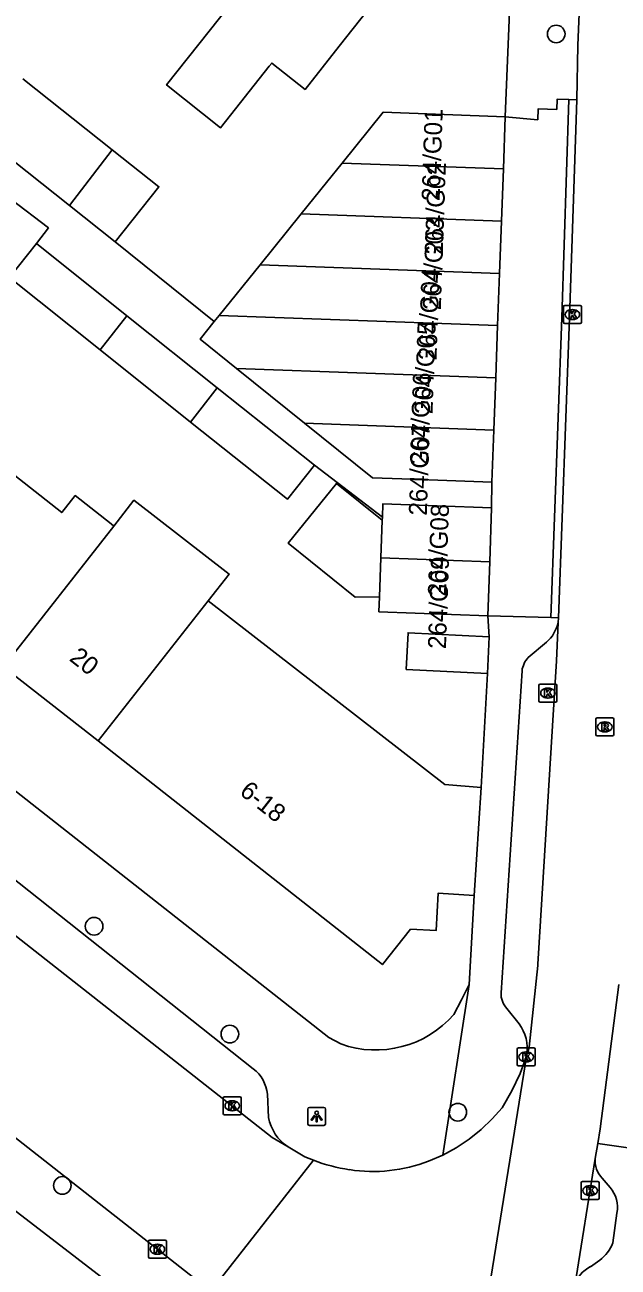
# Model space of a CAD drawing. Extents: x 159222 to 160346, y 381249 to 382166.
# Drawn here: x 160195.3 to 160228.2, y 381881.1 to 381950 of the extents above; entities that cross this region are included whole.
import ezdxf

# ---------------------------------------------------------------- set-up
doc = ezdxf.new("R2010")
doc.units = 0
for name, color, linetype in [('IMGEO_Boom', 7, 'Continuous'), ('IMGEO_Kolk', 7, 'Continuous'), ('IMGEO_Lichtpunt', 7, 'Continuous'), ('IMGEO_Pand', 7, 'Continuous'), ('IMGEO_Pand_nummerreeks', 7, 'Continuous'), ('IMGEO_Rijbaan_lokaal_gesloten', 7, 'Continuous'), ('IMGEO_Rijbaan_lokaal_open', 7, 'Continuous'), ('IMGEO_Rioolput', 7, 'Continuous'), ('IMGEO_Voetpad_open', 7, 'Continuous')]:
    doc.layers.add(name, color=color, linetype=linetype)

msp = doc.modelspace()

# ---------------------------------------------------------------- linework, layer by layer
at = {"layer": 'IMGEO_Boom'}
for centre in [(160224.766, 381949.501), (160199.161, 381900.03), (160206.685, 381894.053), (160219.315, 381889.721), (160197.402, 381885.661)]:
    msp.add_circle(centre, 0.489, dxfattribs=at)
at = {"layer": 'IMGEO_Kolk'}
for p, q in [((160225.163, 381933.519), (160225.163, 381934.371)), ((160225.238, 381934.445), (160226.09, 381934.445)), ((160225.651, 381934.225), (160225.676, 381934.225)), ((160226.164, 381934.371), (160226.164, 381933.519)), ((160226.09, 381933.445), (160225.238, 381933.445)), ((160225.674, 381933.665), (160225.649, 381933.665)), ((160223.807, 381912.532), (160223.807, 381913.384)), ((160223.882, 381913.458), (160224.734, 381913.458)), ((160224.808, 381913.384), (160224.808, 381912.532)), ((160224.318, 381912.678), (160224.293, 381912.678)), ((160224.295, 381913.238), (160224.32, 381913.238)), ((160224.734, 381912.458), (160223.882, 381912.458)), ((160222.604, 381892.362), (160222.604, 381893.214)), ((160222.679, 381893.288), (160223.531, 381893.288)), ((160223.092, 381893.068), (160223.117, 381893.068)), ((160223.605, 381893.214), (160223.605, 381892.362)), ((160223.531, 381892.288), (160222.679, 381892.288)), ((160223.115, 381892.508), (160223.09, 381892.508)), ((160206.391, 381890.58), (160207.243, 381890.58)), ((160206.316, 381889.654), (160206.316, 381890.506)), ((160206.804, 381890.36), (160206.829, 381890.36)), ((160207.317, 381890.506), (160207.317, 381889.654)), ((160207.243, 381889.58), (160206.391, 381889.58)), ((160206.827, 381889.8), (160206.802, 381889.8)), ((160226.147, 381884.949), (160226.147, 381885.801)), ((160226.222, 381885.875), (160227.074, 381885.875)), ((160227.148, 381885.801), (160227.148, 381884.949)), ((160226.658, 381885.095), (160226.633, 381885.095)), ((160226.635, 381885.655), (160226.66, 381885.655)), ((160227.074, 381884.875), (160226.222, 381884.875)), ((160202.169, 381881.7), (160202.169, 381882.552)), ((160202.244, 381882.626), (160203.096, 381882.626)), ((160202.657, 381882.406), (160202.682, 381882.406)), ((160203.17, 381882.552), (160203.17, 381881.7)), ((160203.096, 381881.626), (160202.244, 381881.626)), ((160202.68, 381881.846), (160202.655, 381881.846))]:
    msp.add_line(p, q, dxfattribs=at)
for points in [[(160225.163, 381933.519), (160225.163, 381934.371)], [(160225.238, 381934.445), (160226.09, 381934.445)], [(160225.484, 381934.145), (160225.607, 381934.145), (160225.607, 381933.994), (160225.737, 381934.145), (160225.901, 381934.145), (160225.755, 381933.994), (160225.908, 381933.745), (160225.756, 381933.745), (160225.671, 381933.909), (160225.607, 381933.842), (160225.607, 381933.745), (160225.484, 381933.745), (160225.484, 381934.145)], [(160226.164, 381934.371), (160226.164, 381933.519)], [(160226.09, 381933.445), (160225.238, 381933.445)], [(160223.807, 381912.532), (160223.807, 381913.384)], [(160223.882, 381913.458), (160224.734, 381913.458)], [(160224.808, 381913.384), (160224.808, 381912.532)], [(160224.128, 381913.158), (160224.251, 381913.158), (160224.251, 381913.007), (160224.381, 381913.158), (160224.545, 381913.158), (160224.399, 381913.007), (160224.552, 381912.758), (160224.4, 381912.758), (160224.315, 381912.922), (160224.251, 381912.855), (160224.251, 381912.758), (160224.128, 381912.758), (160224.128, 381913.158)], [(160224.734, 381912.458), (160223.882, 381912.458)], [(160222.604, 381892.362), (160222.604, 381893.214)], [(160222.679, 381893.288), (160223.531, 381893.288)], [(160222.925, 381892.988), (160223.048, 381892.988), (160223.048, 381892.837), (160223.178, 381892.988), (160223.342, 381892.988), (160223.196, 381892.837), (160223.349, 381892.588), (160223.197, 381892.588), (160223.112, 381892.752), (160223.048, 381892.685), (160223.048, 381892.588), (160222.925, 381892.588), (160222.925, 381892.988)], [(160223.605, 381893.214), (160223.605, 381892.362)], [(160223.531, 381892.288), (160222.679, 381892.288)], [(160206.391, 381890.58), (160207.243, 381890.58)], [(160206.316, 381889.654), (160206.316, 381890.506)], [(160206.637, 381890.28), (160206.76, 381890.28), (160206.76, 381890.129), (160206.89, 381890.28), (160207.054, 381890.28), (160206.908, 381890.129), (160207.061, 381889.88), (160206.909, 381889.88), (160206.824, 381890.044), (160206.76, 381889.977), (160206.76, 381889.88), (160206.637, 381889.88), (160206.637, 381890.28)], [(160207.317, 381890.506), (160207.317, 381889.654)], [(160207.243, 381889.58), (160206.391, 381889.58)], [(160226.147, 381884.949), (160226.147, 381885.801)], [(160226.222, 381885.875), (160227.074, 381885.875)], [(160227.148, 381885.801), (160227.148, 381884.949)], [(160226.468, 381885.575), (160226.591, 381885.575), (160226.591, 381885.424), (160226.721, 381885.575), (160226.885, 381885.575), (160226.739, 381885.424), (160226.892, 381885.175), (160226.74, 381885.175), (160226.655, 381885.339), (160226.591, 381885.272), (160226.591, 381885.175), (160226.468, 381885.175), (160226.468, 381885.575)], [(160227.074, 381884.875), (160226.222, 381884.875)], [(160202.169, 381881.7), (160202.169, 381882.552)], [(160202.244, 381882.626), (160203.096, 381882.626)], [(160202.49, 381882.326), (160202.613, 381882.326), (160202.613, 381882.175), (160202.743, 381882.326), (160202.907, 381882.326), (160202.761, 381882.175), (160202.914, 381881.926), (160202.762, 381881.926), (160202.677, 381882.09), (160202.613, 381882.023), (160202.613, 381881.926), (160202.49, 381881.926), (160202.49, 381882.326)], [(160203.17, 381882.552), (160203.17, 381881.7)], [(160203.096, 381881.626), (160202.244, 381881.626)]]:
    msp.add_lwpolyline(points, dxfattribs=at)
for centre, start, end in [((160225.24, 381934.369), 91.55205, 178.44795), ((160225.24, 381934.369), 91.55205, 178.44795), ((160226.088, 381934.369), 1.55205, 88.44795), ((160226.088, 381934.369), 1.55205, 88.44795), ((160225.24, 381933.521), 181.55205, 268.44795), ((160225.24, 381933.521), 181.55205, 268.44795), ((160226.088, 381933.521), 271.55205, 358.44795), ((160226.088, 381933.521), 271.55205, 358.44795), ((160223.884, 381913.382), 91.55205, 178.44795), ((160223.884, 381913.382), 91.55205, 178.44795), ((160224.732, 381913.382), 1.55205, 88.44795), ((160224.732, 381913.382), 1.55205, 88.44795), ((160223.884, 381912.534), 181.55205, 268.44795), ((160223.884, 381912.534), 181.55205, 268.44795), ((160224.732, 381912.534), 271.55205, 358.44795), ((160224.732, 381912.534), 271.55205, 358.44795), ((160222.681, 381893.212), 91.55205, 178.44795), ((160222.681, 381893.212), 91.55205, 178.44795), ((160223.529, 381893.212), 1.55205, 88.44795), ((160223.529, 381893.212), 1.55205, 88.44795), ((160222.681, 381892.364), 181.55205, 268.44795), ((160222.681, 381892.364), 181.55205, 268.44795), ((160223.529, 381892.364), 271.55205, 358.44795), ((160223.529, 381892.364), 271.55205, 358.44795), ((160206.393, 381890.504), 91.55205, 178.44795), ((160206.393, 381890.504), 91.55205, 178.44795), ((160207.241, 381890.504), 1.55205, 88.44795), ((160207.241, 381890.504), 1.55205, 88.44795), ((160206.393, 381889.656), 181.55205, 268.44795), ((160206.393, 381889.656), 181.55205, 268.44795), ((160207.241, 381889.656), 271.55205, 358.44795), ((160207.241, 381889.656), 271.55205, 358.44795), ((160226.224, 381885.799), 91.55205, 178.44795), ((160226.224, 381885.799), 91.55205, 178.44795), ((160227.072, 381885.799), 1.55205, 88.44795), ((160227.072, 381885.799), 1.55205, 88.44795), ((160226.224, 381884.951), 181.55205, 268.44795), ((160226.224, 381884.951), 181.55205, 268.44795), ((160227.072, 381884.951), 271.55205, 358.44795), ((160227.072, 381884.951), 271.55205, 358.44795), ((160202.246, 381882.55), 91.55205, 178.44795), ((160202.246, 381882.55), 91.55205, 178.44795), ((160203.094, 381882.55), 1.55205, 88.44795), ((160203.094, 381882.55), 1.55205, 88.44795), ((160202.246, 381881.702), 181.55205, 268.44795), ((160202.246, 381881.702), 181.55205, 268.44795), ((160203.094, 381881.702), 271.55205, 358.44795), ((160203.094, 381881.702), 271.55205, 358.44795)]:
    msp.add_arc(centre, 0.0765, start, end, dxfattribs=at)
for centre, major_axis, ratio, start_param, end_param in [((160225.65, 381933.945), (-0.387, 0.002), 0.722429, 4.712389, 7.853982), ((160225.675, 381933.945), (-0.39, 0.002), 0.717154, 1.570796, 4.712389), ((160224.294, 381912.958), (-0.387, 0.002), 0.722429, 4.712389, 7.853982), ((160224.319, 381912.958), (-0.39, 0.002), 0.717154, 1.570796, 4.712389), ((160223.091, 381892.788), (-0.387, 0.002), 0.722429, 4.712389, 7.853982), ((160223.116, 381892.788), (-0.39, 0.002), 0.717154, 1.570796, 4.712389), ((160206.803, 381890.08), (-0.387, 0.002), 0.722429, 4.712389, 7.853982), ((160206.828, 381890.08), (-0.39, 0.002), 0.717154, 1.570796, 4.712389), ((160226.634, 381885.375), (-0.387, 0.002), 0.722429, 4.712389, 7.853982), ((160226.659, 381885.375), (-0.39, 0.002), 0.717154, 1.570796, 4.712389), ((160202.656, 381882.126), (-0.387, 0.002), 0.722429, 4.712389, 7.853982), ((160202.681, 381882.126), (-0.39, 0.002), 0.717154, 1.570796, 4.712389)]:
    msp.add_ellipse(centre, major_axis=major_axis, ratio=ratio, start_param=start_param, end_param=end_param, dxfattribs=at)
at = {"layer": 'IMGEO_Lichtpunt'}
for p, q in [((160210.997, 381889.891), (160210.997, 381889.084)), ((160210.997, 381889.891), (160210.997, 381889.084)), ((160211.899, 381889.986), (160211.091, 381889.986)), ((160211.899, 381889.986), (160211.091, 381889.986)), ((160211.993, 381889.084), (160211.993, 381889.891)), ((160211.993, 381889.084), (160211.993, 381889.891)), ((160211.091, 381888.99), (160211.899, 381888.99)), ((160211.091, 381888.99), (160211.899, 381888.99))]:
    msp.add_line(p, q, dxfattribs=at)
for points in [[(160211.371, 381889.555), (160211.41, 381889.527), (160211.222, 381889.265), (160211.184, 381889.292), (160211.371, 381889.555)], [(160211.473, 381889.507), (160211.52, 381889.507), (160211.52, 381889.185), (160211.473, 381889.185), (160211.473, 381889.507)], [(160211.583, 381889.527), (160211.621, 381889.554), (160211.808, 381889.292), (160211.769, 381889.264), (160211.583, 381889.527)]]:
    msp.add_lwpolyline(points, dxfattribs=at)
msp.add_circle((160211.496, 381889.689), 0.0994, dxfattribs=at)
for centre, start, end in [((160211.091, 381889.891), 90, 180), ((160211.091, 381889.891), 90, 180), ((160211.899, 381889.891), 0, 90), ((160211.899, 381889.891), 0, 90), ((160211.091, 381889.084), 180, 270), ((160211.091, 381889.084), 180, 270), ((160211.899, 381889.084), 270, 0), ((160211.899, 381889.084), 270, 360)]:
    msp.add_arc(centre, 0.0946, start, end, dxfattribs=at)
at = {"layer": 'IMGEO_Pand'}
for points in [[(160207.653, 381952.843), (160207.901, 381952.647), (160203.176, 381946.673), (160206.172, 381944.304), (160208.862, 381947.707), (160209.005, 381947.887), (160210.849, 381946.428), (160212.74, 381948.82), (160217.126, 381954.367), (160212.039, 381958.389)], [(160200.162, 381943.082), (160195.206, 381947.01)], [(160221.946, 381944.909), (160215.172, 381945.157), (160212.903, 381942.341)], [(160221.946, 381944.909), (160221.84, 381942.015)], [(160193.089, 381943.719), (160197.791, 381939.993)], [(160197.791, 381939.993), (160200.162, 381943.082)], [(160200.336, 381937.976), (160202.755, 381941.028), (160200.162, 381943.082)], [(160212.903, 381942.341), (160212.035, 381941.265), (160210.633, 381939.526)], [(160221.84, 381942.015), (160212.903, 381942.341)], [(160221.84, 381942.015), (160221.734, 381939.12)], [(160197.791, 381939.993), (160200.336, 381937.976)], [(160210.633, 381939.526), (160208.364, 381936.711)], [(160221.734, 381939.12), (160210.633, 381939.526)], [(160221.734, 381939.12), (160221.628, 381936.226)], [(160199.493, 381931.986), (160194.467, 381935.994), (160195.969, 381937.877)], [(160200.982, 381933.879), (160195.969, 381937.877)], [(160208.364, 381936.711), (160206.094, 381933.896)], [(160208.364, 381936.711), (160221.628, 381936.226)], [(160221.628, 381936.226), (160221.523, 381933.331)], [(160200.982, 381933.879), (160199.493, 381931.986)], [(160205.991, 381929.885), (160200.982, 381933.879)], [(160205.821, 381933.558), (160205.038, 381932.585), (160207.051, 381930.962)], [(160206.094, 381933.896), (160205.821, 381933.558)], [(160221.523, 381933.331), (160206.094, 381933.896)], [(160221.417, 381930.437), (160221.523, 381933.331)], [(160204.508, 381927.987), (160199.493, 381931.986)], [(160207.051, 381930.962), (160221.417, 381930.437)], [(160207.051, 381930.962), (160210.818, 381927.926)], [(160205.991, 381929.885), (160204.508, 381927.987)], [(160211.375, 381925.592), (160205.991, 381929.885)], [(160221.417, 381930.437), (160221.311, 381927.542)], [(160211.375, 381925.592), (160209.873, 381923.709), (160204.508, 381927.987)], [(160210.818, 381927.926), (160214.585, 381924.89), (160216.209, 381924.831), (160221.205, 381924.648)], [(160221.311, 381927.542), (160210.818, 381927.926)], [(160221.311, 381927.542), (160221.205, 381924.648)], [(160194.413, 381925.294), (160197.374, 381922.964), (160198.116, 381923.906), (160200.101, 381922.344), (160200.26, 381922.219)], [(160214.972, 381918.292), (160213.625, 381918.282), (160209.92, 381921.267), (160212.593, 381924.583), (160215.128, 381922.54)], [(160205.486, 381918.071), (160206.639, 381919.557), (160201.368, 381923.647), (160200.26, 381922.219)], [(160221.191, 381923.223), (160215.161, 381923.444), (160215.134, 381922.706)], [(160221.082, 381920.238), (160221.191, 381923.223)], [(160215.051, 381920.454), (160215.128, 381922.54)], [(160215.128, 381922.54), (160215.134, 381922.706)], [(160200.26, 381922.219), (160194.15, 381914.418)], [(160214.972, 381918.292), (160215.051, 381920.454)], [(160215.051, 381920.454), (160221.082, 381920.238)], [(160220.973, 381917.25), (160221.082, 381920.238)], [(160220.973, 381917.25), (160214.942, 381917.47), (160214.972, 381918.292)], [(160199.379, 381910.303), (160205.486, 381918.071)], [(160205.486, 381918.071), (160218.597, 381907.898), (160220.601, 381907.717)], [(160220.955, 381914.046), (160216.463, 381914.268), (160216.563, 381916.306), (160221.062, 381916.079)], [(160221.062, 381916.079), (160220.955, 381914.046)], [(160194.15, 381914.418), (160199.379, 381910.303)], [(160220.216, 381901.744), (160218.23, 381901.872), (160218.109, 381899.787), (160216.702, 381899.869), (160215.136, 381897.904), (160199.379, 381910.303)], [(160220.601, 381907.717), (160220.216, 381901.744)]]:
    msp.add_lwpolyline(points, dxfattribs=at)
at = {"layer": 'IMGEO_Rijbaan_lokaal_gesloten'}
for points in [[(160209.912, 381887.8), (160209.032, 381888.323), (160158.477, 381928.078)], [(160153.073, 381921.227), (160153.218, 381921.112), (160181.742, 381898.529), (160186.323, 381894.939), (160188.766, 381893.025), (160205.633, 381879.806)], [(160211.317, 381887.059), (160210.848, 381887.246), (160209.912, 381887.8)], [(160211.317, 381887.059), (160205.633, 381879.806)]]:
    msp.add_lwpolyline(points, dxfattribs=at)
at = {"layer": 'IMGEO_Rijbaan_lokaal_open'}
for points in [[(160225.907, 381945.855), (160225.969, 381948.879), (160226.081, 381951.515)], [(160224.887, 381917.122), (160225.507, 381933.771), (160225.907, 381945.855)], [(160223.147, 381892.916), (160223.208, 381893.118), (160223.266, 381893.321), (160223.75, 381897.862), (160223.754, 381897.935), (160224.789, 381914.75), (160224.877, 381916.881)], [(160224.877, 381916.881), (160224.887, 381917.122)], [(160228.238, 381896.799), (160227.197, 381888.796), (160227.067, 381887.987)], [(160218.482, 381887.341), (160219.233, 381887.75), (160219.945, 381888.224), (160220.612, 381888.76), (160221.228, 381889.354), (160221.767, 381889.973), (160222.31, 381890.902), (160222.768, 381891.875), (160223.137, 381892.886), (160223.147, 381892.916)], [(160218.838, 381866.161), (160223.147, 381892.916)], [(160227.067, 381887.987), (160226.932, 381887.147)], [(160218.482, 381887.341), (160217.697, 381887.001)], [(160226.932, 381887.147), (160225.799, 381880.087)]]:
    msp.add_lwpolyline(points, dxfattribs=at)
for centre, radius, start, end in [((160214.68, 381895.818), 9.383, 248.99633, 261.60991), ((160214.623, 381895.079), 8.643, 261.26921, 290.83447)]:
    msp.add_arc(centre, radius, start, end, dxfattribs=at)
at = {"layer": 'IMGEO_Rioolput'}
for p, q in [((160226.961, 381910.658), (160226.961, 381911.51)), ((160227.036, 381911.584), (160227.888, 381911.584)), ((160227.449, 381911.364), (160227.474, 381911.364)), ((160227.962, 381911.51), (160227.962, 381910.658)), ((160227.888, 381910.584), (160227.036, 381910.584)), ((160227.472, 381910.804), (160227.447, 381910.804))]:
    msp.add_line(p, q, dxfattribs=at)
for points in [[(160226.961, 381910.658), (160226.961, 381911.51)], [(160227.036, 381911.584), (160227.888, 381911.584)], [(160227.55, 381911.282), (160227.298, 381911.284), (160227.298, 381910.884)], [(160227.476, 381911.203), (160227.422, 381911.203), (160227.422, 381911.122)], [(160227.962, 381911.51), (160227.962, 381910.658)], [(160227.888, 381910.584), (160227.036, 381910.584)], [(160227.298, 381910.884), (160227.422, 381910.884), (160227.422, 381911.046), (160227.433, 381911.046)], [(160227.422, 381911.122), (160227.474, 381911.122)], [(160227.48, 381911.017), (160227.551, 381910.884), (160227.691, 381910.884), (160227.626, 381911.01)]]:
    msp.add_lwpolyline(points, dxfattribs=at)
for centre, radius, start, end in [((160227.038, 381911.508), 0.0765, 91.55205, 178.44795), ((160227.038, 381911.508), 0.0765, 91.55205, 178.44795), ((160227.482, 381911.107), 0.0964, 77.00612, 93.18647), ((160227.549, 381911.172), 0.109, 350.36119, 89.41601), ((160227.886, 381911.508), 0.0765, 1.55205, 88.44795), ((160227.886, 381911.508), 0.0765, 1.55205, 88.44795), ((160227.038, 381910.66), 0.0765, 181.55205, 268.44795), ((160227.038, 381910.66), 0.0765, 181.55205, 268.44795), ((160227.432, 381910.993), 0.0533, 26.02933, 88.69889), ((160227.458, 381911.311), 0.19, 274.7715, 282.96867), ((160227.496, 381911.164), 0.0378, 276.66336, 79.67722), ((160227.547, 381911.172), 0.112, 277.58423, 350.98172), ((160227.531, 381910.957), 0.108, 29.51342, 73.79051), ((160227.886, 381910.66), 0.0765, 271.55205, 358.44795), ((160227.886, 381910.66), 0.0765, 271.55205, 358.44795)]:
    msp.add_arc(centre, radius, start, end, dxfattribs=at)
for centre, major_axis, ratio, start_param, end_param in [((160227.448, 381911.084), (-0.387, 0.002), 0.722429, 4.712389, 7.853982), ((160227.473, 381911.084), (-0.39, 0.002), 0.717154, 1.570796, 4.712389)]:
    msp.add_ellipse(centre, major_axis=major_axis, ratio=ratio, start_param=start_param, end_param=end_param, dxfattribs=at)
at = {"layer": 'IMGEO_Voetpad_open'}
for points in [[(160120.164, 381966.268), (160212.178, 381893.858), (160212.838, 381893.504)], [(160116.887, 381964.196), (160123.544, 381958.928), (160141.712, 381944.521), (160159.725, 381930.297), (160168.874, 381923.038), (160176.929, 381916.708), (160193.834, 381903.352), (160207.982, 381892.133)], [(160222.24, 381952.083), (160221.946, 381944.909)], [(160221.946, 381944.909), (160223.743, 381944.75), (160223.762, 381945.347), (160224.796, 381945.314), (160224.814, 381945.88), (160225.459, 381945.877)], [(160225.459, 381945.877), (160225.083, 381933.774), (160224.463, 381917.142)], [(160225.459, 381945.877), (160225.907, 381945.855)], [(160195.969, 381937.877), (160196.635, 381938.745), (160194.548, 381940.346)], [(160200.336, 381937.976), (160205.821, 381933.558)], [(160215.134, 381922.706), (160211.375, 381925.592)], [(160221.205, 381924.648), (160221.191, 381923.223)], [(160149.197, 381920.443), (160193.459, 381885.263), (160212.631, 381870.524)], [(160221.062, 381916.079), (160220.973, 381917.25)], [(160224.463, 381917.142), (160220.973, 381917.25)], [(160224.887, 381917.122), (160224.463, 381917.142)], [(160223.218, 381914.94), (160224.233, 381915.774)], [(160220.601, 381907.717), (160220.955, 381914.046)], [(160221.711, 381896.342), (160222.874, 381914.191)], [(160220.216, 381901.744), (160219.947, 381896.793)], [(160219.947, 381896.793), (160218.482, 381887.341)], [(160219.096, 381895.147), (160219.519, 381895.95), (160219.947, 381896.793)], [(160222.713, 381894.616), (160222.027, 381895.48)], [(160208.773, 381890.717), (160208.83, 381889.428)], [(160230.711, 381887.467), (160227.067, 381887.987)], [(160227.319, 381886.071), (160227.751, 381885.551)], [(160228.131, 381884.129), (160227.914, 381882.478)], [(160227.177, 381881.526), (160226.669, 381881.158)]]:
    msp.add_lwpolyline(points, dxfattribs=at)
for centre, radius, start, end in [((160222.827, 381917.333), 2.099, 312.04725, 347.57513), ((160224.229, 381914.022), 1.366, 137.76674, 172.89661), ((160222.933, 381896.301), 1.223, 178.08528, 222.17952), ((160214.769, 381898.889), 5.721, 250.27635, 319.14497), ((160220.863, 381893.238), 2.306, 351.96523, 36.67751), ((160206.704, 381890.49), 2.082, 6.26017, 52.11666), ((160211.262, 381889.871), 2.472, 190.32063, 236.89692), ((160228.196, 381886.994), 1.274, 173.10776, 226.45605), ((160226.461, 381884.445), 1.7, 349.30141, 40.6216), ((160225.993, 381883.204), 2.054, 305.20949, 339.29932), ((160227.369, 381879.701), 1.617, 115.64863, 166.17573)]:
    msp.add_arc(centre, radius, start, end, dxfattribs=at)

# ---------------------------------------------------------------- texts
at = {"layer": 'IMGEO_Pand_nummerreeks'}
for s, rotation, p in [('264/G01', 87.99252, (160218.306, 381940.222)), ('264/G02', 87.99252, (160218.479, 381937.248)), ('264/G03', 87.99252, (160218.373, 381934.177)), ('264/G04', 87.99252, (160218.133, 381931.393)), ('264/G05', 87.99486, (160217.913, 381928.41)), ('264/G06', 87.99252, (160217.658, 381925.592)), ('264/G07', 87.99252, (160217.595, 381922.786)), ('264/G08', 87.99486, (160218.652, 381918.309)), ('264/G09', 87.99486, (160218.656, 381915.39)), ('20', 321.8009, (160197.738, 381914.801)), ('6-18', 321.8012, (160207.166, 381907.382))]:
    msp.add_text(s, height=1, rotation=rotation, dxfattribs=at).set_placement(p)

doc.saveas('drawing.dxf')
